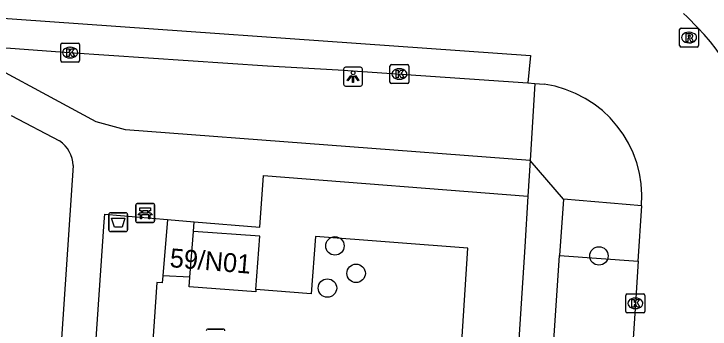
# Model space of a CAD drawing. Extents: x 159961 to 160856, y 382704 to 383353.
# Drawn here: x 160588.94 to 160625.85, y 382920.47 to 382937.2 of the extents above; entities that cross this region are included whole.
import ezdxf

# ---------------------------------------------------------------- set-up
doc = ezdxf.new("R2010")
doc.units = 0
for name, color, linetype in [('IMGEO_Afvalbak', 7, 'Continuous'), ('IMGEO_Bank', 7, 'Continuous'), ('IMGEO_Boom', 7, 'Continuous'), ('IMGEO_Groenvoorziening', 7, 'Continuous'), ('IMGEO_Kolk', 7, 'Continuous'), ('IMGEO_Lichtpunt', 7, 'Continuous'), ('IMGEO_Pand', 7, 'Continuous'), ('IMGEO_Pand_nummerreeks', 7, 'Continuous'), ('IMGEO_Rijbaan_lokaal_gesloten', 7, 'Continuous'), ('IMGEO_Rijbaan_lokaal_open', 7, 'Continuous'), ('IMGEO_Rioolput', 7, 'Continuous'), ('IMGEO_Voetpad_halfverhard', 7, 'Continuous'), ('IMGEO_Voetpad_open', 7, 'Continuous')]:
    doc.layers.add(name, color=color, linetype=linetype)

msp = doc.modelspace()

# ---------------------------------------------------------------- linework, layer by layer
at = {"layer": 'IMGEO_Afvalbak'}
for p, q in [((160594.072, 382926.646), (160594.862, 382926.646)), ((160594.862, 382926.646), (160594.072, 382926.646)), ((160593.972, 382925.746), (160593.972, 382926.546)), ((160593.972, 382926.546), (160593.972, 382925.746)), ((160594.962, 382926.546), (160594.962, 382925.746)), ((160594.962, 382925.746), (160594.962, 382926.546)), ((160594.862, 382925.646), (160594.072, 382925.646)), ((160594.072, 382925.646), (160594.862, 382925.646)), ((160599.238, 382920.474), (160600.028, 382920.474)), ((160600.028, 382920.474), (160599.238, 382920.474))]:
    msp.add_line(p, q, dxfattribs=at)
msp.add_lwpolyline([(160594.115, 382926.36), (160594.819, 382926.36), (160594.67, 382925.89), (160594.264, 382925.89), (160594.115, 382926.36)], dxfattribs=at)
for centre, start, end in [((160594.072, 382926.546), 90, 180), ((160594.072, 382926.546), 90, 180), ((160594.862, 382926.546), 0, 90), ((160594.862, 382926.546), 360, 90), ((160594.072, 382925.746), 180, 270), ((160594.072, 382925.746), 180, 270), ((160594.862, 382925.746), 270, 0), ((160594.862, 382925.746), 270, 0), ((160599.238, 382920.374), 90, 180), ((160599.238, 382920.374), 90, 180), ((160600.028, 382920.374), 0, 90), ((160600.028, 382920.374), 360, 90)]:
    msp.add_arc(centre, 0.1, start, end, dxfattribs=at)
at = {"layer": 'IMGEO_Bank'}
for p, q in [((160595.398, 382926.209), (160595.398, 382927.05)), ((160595.398, 382927.05), (160595.398, 382926.209)), ((160595.473, 382927.134), (160596.314, 382927.134)), ((160596.314, 382927.134), (160595.473, 382927.134)), ((160596.398, 382927.059), (160596.398, 382926.218)), ((160596.398, 382926.218), (160596.398, 382927.059)), ((160595.707, 382926.64), (160595.707, 382926.746)), ((160595.751, 382926.746), (160595.751, 382926.64)), ((160596.039, 382926.752), (160595.757, 382926.752)), ((160595.757, 382926.634), (160596.039, 382926.634)), ((160596.045, 382926.64), (160596.045, 382926.746)), ((160596.089, 382926.746), (160596.089, 382926.64)), ((160596.095, 382926.532), (160595.702, 382926.532)), ((160596.323, 382926.134), (160595.482, 382926.134)), ((160595.482, 382926.134), (160596.323, 382926.134))]:
    msp.add_line(p, q, dxfattribs=at)
for points in [[(160595.645, 382926.532), (160595.503, 382926.532), (160595.615, 382926.634), (160595.701, 382926.634)], [(160595.701, 382926.752), (160595.615, 382926.752), (160595.615, 382926.913), (160596.178, 382926.913), (160596.178, 382926.752), (160596.095, 382926.752)], [(160596.095, 382926.634), (160596.178, 382926.634), (160596.29, 382926.532), (160596.151, 382926.532)], [(160595.695, 382926.525), (160595.695, 382926.318), (160595.652, 382926.318), (160595.652, 382926.525)], [(160596.145, 382926.525), (160596.145, 382926.318), (160596.101, 382926.318), (160596.101, 382926.525)]]:
    msp.add_lwpolyline(points, dxfattribs=at)
for centre, radius, start, end in [((160595.476, 382927.056), 0.0779, 92.4484, 184.2845), ((160595.476, 382927.056), 0.0779, 92.4484, 184.2845), ((160596.32, 382927.056), 0.0779, 2.4484, 94.2845), ((160596.32, 382927.056), 0.0779, 2.4484, 94.2845), ((160595.7, 382926.745), 0.00671, 2.8957, 87.1043), ((160595.7, 382926.641), 0.00671, 272.8957, 357.1043), ((160595.757, 382926.745), 0.00671, 92.8957, 177.1043), ((160595.757, 382926.641), 0.00671, 182.8957, 267.1043), ((160596.039, 382926.745), 0.00671, 2.8957, 87.1043), ((160596.039, 382926.641), 0.00671, 272.8957, 357.1043), ((160596.096, 382926.745), 0.00671, 92.8957, 177.1043), ((160596.096, 382926.641), 0.00671, 182.8957, 267.1043), ((160595.645, 382926.525), 0.00671, 2.8957, 87.1043), ((160595.702, 382926.525), 0.00671, 92.8957, 177.1043), ((160596.094, 382926.525), 0.00671, 2.8957, 87.1043), ((160596.151, 382926.525), 0.00671, 92.8957, 177.1043), ((160595.476, 382926.212), 0.0779, 182.4484, 274.2845), ((160595.476, 382926.212), 0.0779, 182.4484, 274.2845), ((160596.32, 382926.212), 0.0779, 272.4484, 4.2845), ((160596.32, 382926.212), 0.0779, 272.4484, 4.2845)]:
    msp.add_arc(centre, radius, start, end, dxfattribs=at)
at = {"layer": 'IMGEO_Boom'}
for centre in [(160605.959, 382924.89), (160619.955, 382924.354), (160607.084, 382923.431), (160605.564, 382922.651)]:
    msp.add_circle(centre, 0.489, dxfattribs=at)
at = {"layer": 'IMGEO_Groenvoorziening'}
for points in [[(160604.984, 382892.282), (160605.557, 382899.872), (160611.644, 382903.502), (160613.014, 382924.763), (160604.936, 382925.394), (160604.706, 382922.352), (160601.772, 382922.567)], [(160617.872, 382924.383), (160622.033, 382924.072)], [(160596.834, 382923.302), (160596.802, 382922.932), (160596.516, 382922.953), (160596.146, 382917.508)]]:
    msp.add_lwpolyline(points, dxfattribs=at)
at = {"layer": 'IMGEO_Kolk'}
for p, q in [((160591.418, 382934.719), (160591.418, 382935.571)), ((160591.493, 382935.645), (160592.345, 382935.645)), ((160592.419, 382935.571), (160592.419, 382934.719)), ((160591.906, 382935.425), (160591.931, 382935.425)), ((160591.929, 382934.865), (160591.904, 382934.865)), ((160592.345, 382934.645), (160591.493, 382934.645)), ((160608.877, 382933.581), (160608.877, 382934.433)), ((160608.952, 382934.507), (160609.804, 382934.507)), ((160609.878, 382934.433), (160609.878, 382933.581)), ((160609.365, 382934.287), (160609.39, 382934.287)), ((160609.388, 382933.727), (160609.363, 382933.727)), ((160609.804, 382933.507), (160608.952, 382933.507)), ((160621.387, 382921.412), (160621.387, 382922.264)), ((160621.462, 382922.338), (160622.314, 382922.338)), ((160622.388, 382922.264), (160622.388, 382921.412)), ((160621.875, 382922.118), (160621.9, 382922.118)), ((160621.898, 382921.558), (160621.873, 382921.558)), ((160622.314, 382921.338), (160621.462, 382921.338))]:
    msp.add_line(p, q, dxfattribs=at)
for points in [[(160591.418, 382934.719), (160591.418, 382935.571)], [(160591.493, 382935.645), (160592.345, 382935.645)], [(160592.419, 382935.571), (160592.419, 382934.719)], [(160591.739, 382935.345), (160591.862, 382935.345), (160591.862, 382935.194), (160591.992, 382935.345), (160592.156, 382935.345), (160592.01, 382935.194), (160592.163, 382934.945), (160592.011, 382934.945), (160591.926, 382935.109), (160591.862, 382935.042), (160591.862, 382934.945), (160591.739, 382934.945), (160591.739, 382935.345)], [(160592.345, 382934.645), (160591.493, 382934.645)], [(160608.877, 382933.581), (160608.877, 382934.433)], [(160608.952, 382934.507), (160609.804, 382934.507)], [(160609.878, 382934.433), (160609.878, 382933.581)], [(160609.198, 382934.207), (160609.321, 382934.207), (160609.321, 382934.056), (160609.451, 382934.207), (160609.615, 382934.207), (160609.469, 382934.056), (160609.622, 382933.807), (160609.47, 382933.807), (160609.385, 382933.971), (160609.321, 382933.904), (160609.321, 382933.807), (160609.198, 382933.807), (160609.198, 382934.207)], [(160609.804, 382933.507), (160608.952, 382933.507)], [(160621.387, 382921.412), (160621.387, 382922.264)], [(160621.462, 382922.338), (160622.314, 382922.338)], [(160622.388, 382922.264), (160622.388, 382921.412)], [(160621.708, 382922.038), (160621.831, 382922.038), (160621.831, 382921.887), (160621.961, 382922.038), (160622.125, 382922.038), (160621.979, 382921.887), (160622.132, 382921.638), (160621.98, 382921.638), (160621.895, 382921.802), (160621.831, 382921.735), (160621.831, 382921.638), (160621.708, 382921.638), (160621.708, 382922.038)], [(160622.314, 382921.338), (160621.462, 382921.338)]]:
    msp.add_lwpolyline(points, dxfattribs=at)
for centre, start, end in [((160591.495, 382935.569), 91.552, 178.448), ((160591.495, 382935.569), 91.552, 178.448), ((160592.343, 382935.569), 1.552, 88.448), ((160592.343, 382935.569), 1.552, 88.448), ((160591.495, 382934.721), 181.552, 268.448), ((160591.495, 382934.721), 181.552, 268.448), ((160592.343, 382934.721), 271.552, 358.448), ((160592.343, 382934.721), 271.552, 358.448), ((160608.954, 382934.431), 91.552, 178.448), ((160608.954, 382934.431), 91.552, 178.448), ((160609.802, 382934.431), 1.552, 88.448), ((160609.802, 382934.431), 1.552, 88.448), ((160608.954, 382933.583), 181.552, 268.448), ((160608.954, 382933.583), 181.552, 268.448), ((160609.802, 382933.583), 271.552, 358.448), ((160609.802, 382933.583), 271.552, 358.448), ((160621.464, 382922.262), 91.552, 178.448), ((160621.464, 382922.262), 91.552, 178.448), ((160622.312, 382922.262), 1.552, 88.448), ((160622.312, 382922.262), 1.552, 88.448), ((160621.464, 382921.414), 181.552, 268.448), ((160621.464, 382921.414), 181.552, 268.448), ((160622.312, 382921.414), 271.552, 358.448), ((160622.312, 382921.414), 271.552, 358.448)]:
    msp.add_arc(centre, 0.0765, start, end, dxfattribs=at)
for centre, major_axis, ratio, start_param, end_param in [((160591.905, 382935.145), (-0.387, 0.002), 0.722429, 4.712389, 7.853982), ((160591.93, 382935.145), (-0.39, 0.002), 0.717154, 1.570796, 4.712389), ((160609.364, 382934.007), (-0.387, 0.002), 0.722429, 4.712389, 7.853982), ((160609.389, 382934.007), (-0.39, 0.002), 0.717154, 1.570796, 4.712389), ((160621.874, 382921.838), (-0.387, 0.002), 0.722429, 4.712389, 7.853982), ((160621.899, 382921.838), (-0.39, 0.002), 0.717154, 1.570796, 4.712389)]:
    msp.add_ellipse(centre, major_axis=major_axis, ratio=ratio, start_param=start_param, end_param=end_param, dxfattribs=at)
at = {"layer": 'IMGEO_Lichtpunt'}
for p, q in [((160606.422, 382934.272), (160606.422, 382933.465)), ((160606.422, 382934.272), (160606.422, 382933.465)), ((160607.324, 382934.367), (160606.516, 382934.367)), ((160607.324, 382934.367), (160606.516, 382934.367)), ((160607.418, 382933.465), (160607.418, 382934.272)), ((160607.418, 382933.465), (160607.418, 382934.272)), ((160606.516, 382933.371), (160607.324, 382933.371)), ((160606.516, 382933.371), (160607.324, 382933.371))]:
    msp.add_line(p, q, dxfattribs=at)
for points in [[(160606.796, 382933.936), (160606.835, 382933.908), (160606.647, 382933.646), (160606.609, 382933.673), (160606.796, 382933.936)], [(160606.898, 382933.888), (160606.945, 382933.888), (160606.945, 382933.566), (160606.898, 382933.566), (160606.898, 382933.888)], [(160607.008, 382933.908), (160607.046, 382933.935), (160607.233, 382933.673), (160607.194, 382933.645), (160607.008, 382933.908)]]:
    msp.add_lwpolyline(points, dxfattribs=at)
msp.add_circle((160606.921, 382934.07), 0.0994, dxfattribs=at)
for centre, start, end in [((160606.516, 382934.272), 90, 180), ((160606.516, 382934.272), 90, 180), ((160607.324, 382934.272), 0, 90), ((160607.324, 382934.272), 0, 90), ((160606.516, 382933.465), 180, 270), ((160606.516, 382933.465), 180, 270), ((160607.324, 382933.465), 270, 0), ((160607.324, 382933.465), 270, 360)]:
    msp.add_arc(centre, 0.0946, start, end, dxfattribs=at)
at = {"layer": 'IMGEO_Pand'}
for points in [[(160598.267, 382923.221), (160598.468, 382925.66)], [(160601.772, 382922.567), (160601.986, 382925.397), (160598.468, 382925.66)], [(160601.772, 382922.567), (160601.763, 382922.454), (160598.225, 382922.711), (160598.267, 382923.221)]]:
    msp.add_lwpolyline(points, dxfattribs=at)
at = {"layer": 'IMGEO_Rijbaan_lokaal_gesloten'}
for points in [[(160585.337, 382937.184), (160616.323, 382934.993), (160616.183, 382933.536)], [(160585.637, 382935.602), (160591.872, 382935.149), (160602.388, 382934.447), (160606.128, 382934.233), (160616.183, 382933.536)]]:
    msp.add_lwpolyline(points, dxfattribs=at)
at = {"layer": 'IMGEO_Rijbaan_lokaal_open'}
for points in [[(160625.193, 382936.463), (160624.637, 382937.035), (160624.444, 382937.212)], [(160616.183, 382933.536), (160616.551, 382933.511)], [(160616.551, 382933.511), (160617.055, 382933.476)], [(160622.033, 382924.072), (160622.223, 382927.014)], [(160622.033, 382924.072), (160621.889, 382921.834), (160620.803, 382905.445)]]:
    msp.add_lwpolyline(points, dxfattribs=at)
for centre, radius, start, end in [((160617.609, 382928.904), 10.707, 2.4007, 44.9037), ((160616.175, 382927.475), 6.065, 355.644, 81.6583)]:
    msp.add_arc(centre, radius, start, end, dxfattribs=at)
at = {"layer": 'IMGEO_Rioolput'}
for p, q in [((160624.236, 382935.516), (160624.236, 382936.368)), ((160624.311, 382936.442), (160625.163, 382936.442)), ((160624.724, 382936.222), (160624.749, 382936.222)), ((160625.237, 382936.368), (160625.237, 382935.516)), ((160624.747, 382935.662), (160624.722, 382935.662)), ((160625.163, 382935.442), (160624.311, 382935.442))]:
    msp.add_line(p, q, dxfattribs=at)
for points in [[(160624.236, 382935.516), (160624.236, 382936.368)], [(160624.311, 382936.442), (160625.163, 382936.442)], [(160625.237, 382936.368), (160625.237, 382935.516)], [(160624.825, 382936.14), (160624.573, 382936.142), (160624.573, 382935.742)], [(160624.573, 382935.742), (160624.697, 382935.742), (160624.697, 382935.904), (160624.708, 382935.904)], [(160624.751, 382936.061), (160624.697, 382936.061), (160624.697, 382935.98)], [(160624.697, 382935.98), (160624.749, 382935.98)], [(160624.755, 382935.875), (160624.826, 382935.742), (160624.966, 382935.742), (160624.901, 382935.868)], [(160625.163, 382935.442), (160624.311, 382935.442)]]:
    msp.add_lwpolyline(points, dxfattribs=at)
for centre, radius, start, end in [((160624.313, 382936.366), 0.0765, 91.552, 178.448), ((160624.313, 382936.366), 0.0765, 91.552, 178.448), ((160625.161, 382936.366), 0.0765, 1.552, 88.448), ((160625.161, 382936.366), 0.0765, 1.552, 88.448), ((160624.707, 382935.851), 0.0533, 26.0293, 88.6989), ((160624.733, 382936.169), 0.19, 274.7715, 282.9687), ((160624.757, 382935.965), 0.0964, 77.0061, 93.1865), ((160624.771, 382936.022), 0.0378, 276.6634, 79.6772), ((160624.824, 382936.03), 0.109, 350.3612, 89.416), ((160624.822, 382936.03), 0.112, 277.5842, 350.9817), ((160624.806, 382935.815), 0.108, 29.5134, 73.7905), ((160624.313, 382935.518), 0.0765, 181.552, 268.448), ((160624.313, 382935.518), 0.0765, 181.552, 268.448), ((160625.161, 382935.518), 0.0765, 271.552, 358.448), ((160625.161, 382935.518), 0.0765, 271.552, 358.448)]:
    msp.add_arc(centre, radius, start, end, dxfattribs=at)
for centre, major_axis, ratio, start_param, end_param in [((160624.723, 382935.942), (-0.387, 0.002), 0.722429, 4.712389, 7.853982), ((160624.748, 382935.942), (-0.39, 0.002), 0.717154, 1.570796, 4.712389)]:
    msp.add_ellipse(centre, major_axis=major_axis, ratio=ratio, start_param=start_param, end_param=end_param, dxfattribs=at)
at = {"layer": 'IMGEO_Voetpad_halfverhard'}
for points in [[(160616.315, 382929.418), (160594.851, 382931.047), (160593.305, 382931.469), (160585.637, 382935.602)], [(160588.794, 382931.802), (160591.356, 382930.458)], [(160616.315, 382929.418), (160616.187, 382927.524)], [(160592.076, 382929.148), (160589.056, 382884.234)], [(160598.504, 382926.16), (160601.984, 382925.883), (160602.171, 382928.619), (160616.187, 382927.524)], [(160616.187, 382927.524), (160616.026, 382924.845), (160614.809, 382905.962), (160614.536, 382901.734)], [(160618.072, 382927.363), (160617.872, 382924.383)], [(160593.026, 382915.842), (160593.728, 382926.166), (160593.758, 382926.576), (160597.091, 382926.291)], [(160616.427, 382902.847), (160617.872, 382924.383)]]:
    msp.add_lwpolyline(points, dxfattribs=at)
msp.add_arc((160590.462, 382929.114), 1.614, 1.2088, 56.3792, dxfattribs=at)
at = {"layer": 'IMGEO_Voetpad_open'}
for points in [[(160616.551, 382933.511), (160616.315, 382929.418)], [(160618.072, 382927.363), (160616.315, 382929.418)], [(160622.223, 382927.014), (160618.072, 382927.363)], [(160597.091, 382926.291), (160596.834, 382923.302)], [(160597.091, 382926.291), (160598.504, 382926.16)], [(160598.468, 382925.66), (160598.504, 382926.16)], [(160598.267, 382923.221), (160596.834, 382923.302)]]:
    msp.add_lwpolyline(points, dxfattribs=at)

# ---------------------------------------------------------------- texts
at = {"layer": 'IMGEO_Pand_nummerreeks'}
msp.add_text('59/N01', height=1, rotation=355.2559, dxfattribs=at).set_placement((160597.175, 382923.767))

doc.saveas('drawing.dxf')
